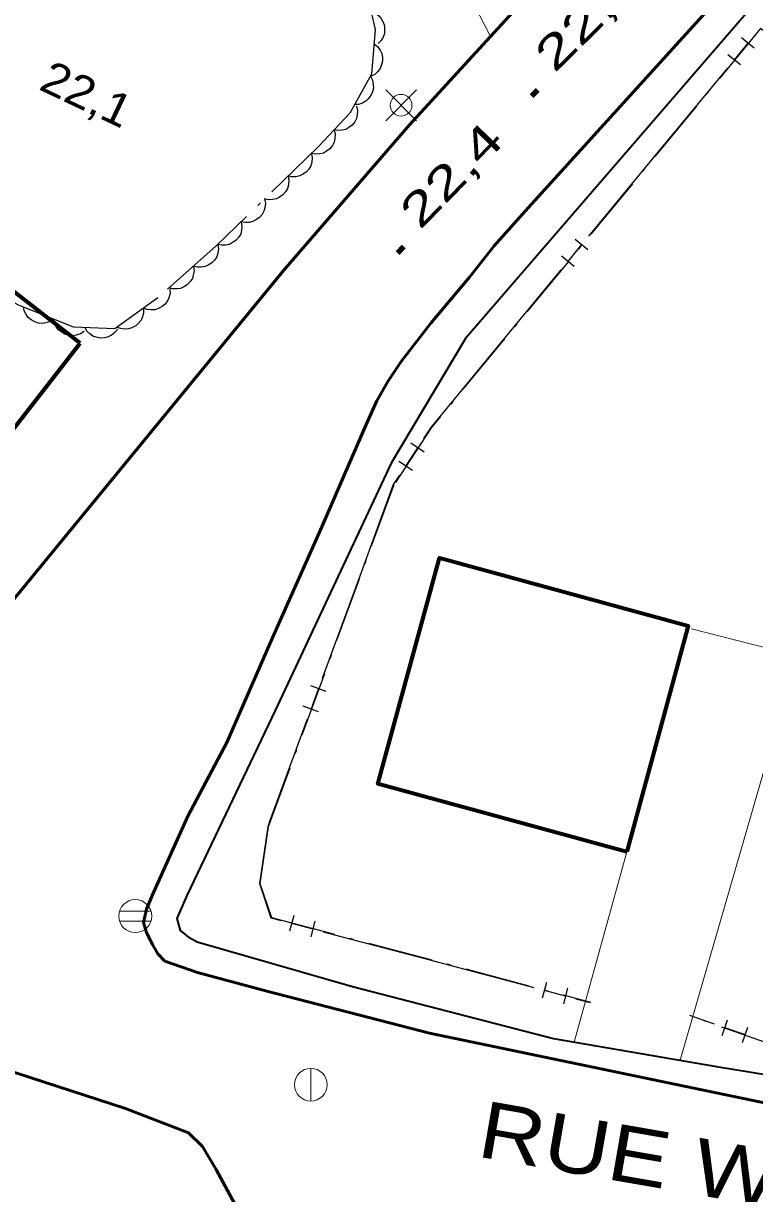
# Model space of a CAD drawing. Extents: x 356765 to 358572, y 5103174 to 5104650.
# Drawn here: x 357332.1 to 357365.7, y 5103762.5 to 5103816.2 of the extents above; entities that cross this region are included whole.
import ezdxf

# ---------------------------------------------------------------- set-up
doc = ezdxf.new("R2010")
doc.units = 0
doc.header["$LTSCALE"] = 0.6
doc.linetypes.add('DOT_DASHED', pattern=[7.7, 5, -1.2, 0.3, -1.2])
for name, color, linetype, lineweight in [('19', 7, 'Continuous', 13), ('21', 7, 'Continuous', 53), ('22', 7, 'Continuous', 35), ('3', 7, 'Continuous', 140), ('31', 7, 'Continuous', 70), ('36', 7, 'Continuous', 13), ('37', 7, 'Continuous', 13), ('44', 7, 'Continuous', 25)]:
    doc.layers.add(name, color=color, linetype=linetype, lineweight=lineweight)

msp = doc.modelspace()

# ---------------------------------------------------------------- linework, layer by layer
at = {"layer": '19'}
msp.add_line((357359.83, 5103778.16), (357357.42, 5103769.42), dxfattribs=at)
for points in [[(357353.57, 5103815.6), (357352.6, 5103817.51), (357352.08, 5103818.67), (357351.71, 5103819.95), (357351.2, 5103822.24), (357351.32, 5103824.02), (357351.68, 5103825.19), (357352.17, 5103826.07), (357352.85, 5103826.77), (357359.19, 5103833.05), (357362.04, 5103830.3), (357362.99, 5103829.38), (357364.88, 5103828.11)], [(357362.8, 5103788.4), (357367.66, 5103787.16), (357362.28, 5103768.59)]]:
    msp.add_lwpolyline(points, dxfattribs=at)
at = {"layer": '21'}
for points in [[(357678.36, 5103954.94), (357640.5, 5103946.09), (357619.43, 5103941.41), (357599.16, 5103936.98), (357552.82, 5103926.37), (357536.94, 5103922.93), (357520.26, 5103918.95), (357503.82, 5103914.09), (357486.6, 5103907.55), (357480.97, 5103904.95), (357472.22, 5103900.99), (357457.26, 5103892.04), (357451.72, 5103889.03), (357438.42, 5103880.3), (357419.6, 5103867.79), (357409.99, 5103860.91), (357402.64, 5103855.12), (357395.85, 5103849.3), (357387.1, 5103841.32), (357379.78, 5103834.37), (357370.08, 5103824.18), (357363.77, 5103817.05), (357355.31, 5103807.73), (357353.75, 5103805.99)], [(357323.2, 5103779.78), (357324.04, 5103780.72), (357324.99, 5103781.75), (357326.35, 5103783.29), (357344.08, 5103804.86), (357349.85, 5103811.54), (357353.57, 5103815.6), (357355.97, 5103818.21)], [(357353.75, 5103805.99), (357352.61, 5103804.55), (357350.84, 5103802.43), (357349.47, 5103800.67), (357348.86, 5103799.75), (357348.36, 5103798.86), (357347.86, 5103797.78), (357345.82, 5103793.08), (357343.54, 5103787.95), (357341.47, 5103783.18), (357339.68, 5103779.8), (357338.04, 5103776.15), (357337.78, 5103775.52), (357337.64, 5103774.92), (357337.77, 5103774.46), (357338.05, 5103773.91), (357338.3, 5103773.48), (357338.61, 5103773.13)], [(357338.61, 5103773.13), (357340.11, 5103772.62), (357343.3, 5103771.76), (357350.78, 5103769.83), (357368.94, 5103766.05), (357392.09, 5103762.41), (357416.79, 5103758.21), (357441.26, 5103754.15), (357468.58, 5103749.26), (357504.23, 5103742.99), (357523.34, 5103739.7), (357536.22, 5103737.01), (357542.95, 5103734.88), (357550.23, 5103731.38), (357559.17, 5103726.82), (357569.84, 5103720.84), (357583.91, 5103712.01), (357595.28, 5103704.43), (357600.89, 5103700.45), (357609.42, 5103694), (357620.2, 5103685.76)], [(357331.21, 5103768.2), (357336.81, 5103766.37), (357339.7, 5103765.26), (357340.35, 5103764.62), (357340.98, 5103763.57), (357341.81, 5103762.01), (357342.13, 5103761.15), (357342.16, 5103760.53), (357341.95, 5103759.63), (357341.51, 5103758.46), (357338.48, 5103751.17), (357335.03, 5103743.43), (357332.65, 5103737.36), (357331.24, 5103733.7)]]:
    msp.add_lwpolyline(points, dxfattribs=at)
at = {"layer": '22'}
msp.add_lwpolyline([(357366.39, 5103817.9), (357352.43, 5103801.73), (357349.01, 5103796), (357343.68, 5103784.65), (357339.63, 5103776.15), (357339.17, 5103775.09), (357339.32, 5103774.54), (357339.69, 5103774.25), (357340.1, 5103774.03), (357347.23, 5103771.98), (357356.47, 5103769.58), (357363.96, 5103768.3), (357376.79, 5103766.21), (357395.27, 5103763.01), (357430.46, 5103757.15), (357465, 5103751.32), (357465.88, 5103751.18), (357468.95, 5103750.64), (357513.48, 5103742.84)], dxfattribs=at)
at = {"layer": '3'}
for p, q in [((357355.47, 5103812.87), (357355.75, 5103813.15)), ((357349.32, 5103805.66), (357349.6, 5103805.95))]:
    msp.add_line(p, q, dxfattribs=at)
at = {"layer": '31'}
for points in [[(357334.72, 5103801.52), (357328.41, 5103806.42), (357322.56, 5103798.89), (357328.86, 5103793.99), (357334.72, 5103801.52)], [(357359.83, 5103778.16), (357348.4, 5103781.28), (357351.23, 5103791.66), (357362.66, 5103788.54), (357359.83, 5103778.16)]]:
    msp.add_lwpolyline(points, close=True, dxfattribs=at)
at = {"layer": '36'}
for p, q in [((357350.17, 5103811.73), (357348.76, 5103813.14)), ((357348.76, 5103811.73), (357350.17, 5103813.14)), ((357337.98, 5103775.43), (357336.53, 5103775.43)), ((357336.53, 5103774.97), (357337.98, 5103774.97)), ((357345.32, 5103766.71), (357345.32, 5103768.21))]:
    msp.add_line(p, q, dxfattribs=at)
for centre, radius in [((357349.4668, 5103812.4374), 0.5), ((357337.2576, 5103775.2068), 0.7588), ((357345.3223, 5103767.4647), 0.75)]:
    msp.add_circle(centre, radius, dxfattribs=at)
at = {"layer": '37', "lineweight": 25}
for p, q in [((357365.4, 5103815.29), (357364.76, 5103814.52)), ((357365.69, 5103815.06), (357365.11, 5103815.53)), ((357365.05, 5103814.29), (357364.48, 5103814.76)), ((357364.45, 5103814.13), (357361.26, 5103810.28)), ((357361.26, 5103810.28), (357358.08, 5103806.42)), ((357358.05, 5103805.8), (357357.47, 5103806.28)), ((357357.76, 5103806.04), (357357.12, 5103805.27)), ((357357.42, 5103805.03), (357356.84, 5103805.51)), ((357356.81, 5103804.88), (357353.62, 5103801.02)), ((357350.53, 5103796.51), (357349.91, 5103796.92)), ((357350.22, 5103796.71), (357349.67, 5103795.87)), ((357349.99, 5103795.67), (357349.36, 5103796.08)), ((357347.57, 5103790.82), (357345.84, 5103786.12)), ((357346.02, 5103785.52), (357345.32, 5103785.78)), ((357345.67, 5103785.65), (357345.33, 5103784.72)), ((357345.68, 5103784.58), (357344.97, 5103784.84)), ((357345.15, 5103784.25), (357343.43, 5103779.55)), ((357344.54, 5103775.24), (357344.35, 5103774.51)), ((357345.51, 5103774.98), (357345.32, 5103774.26)), ((357344.44, 5103774.88), (357345.41, 5103774.62)), ((357345.89, 5103774.49), (357350.73, 5103773.21)), ((357350.73, 5103773.21), (357355.56, 5103771.93)), ((357356.14, 5103772.16), (357355.95, 5103771.44)), ((357356.04, 5103771.8), (357357.01, 5103771.54)), ((357357.11, 5103771.9), (357356.92, 5103771.18)), ((357357.49, 5103771.41), (357358.15, 5103771.24)), ((357363.87, 5103770.25), (357362.73, 5103770.65)), ((357364.21, 5103769.73), (357364.46, 5103770.44)), ((357365.28, 5103769.75), (357364.34, 5103770.08)), ((357365.15, 5103769.4), (357365.4, 5103770.11))]:
    msp.add_line(p, q, dxfattribs=at)
at = {"layer": '37', "linetype": 'DOT_DASHED', "lineweight": 25}
for points in [[(357379.24, 5103805.94), (357365.98, 5103815.96), (357350.85, 5103797.63), (357349.13, 5103795.01), (357343.36, 5103779.3), (357342.98, 5103776.7), (357343.51, 5103775.15), (357358.16, 5103771.26)], [(357371.98, 5103783.94), (357367.03, 5103769.11), (357362.72, 5103770.63)]]:
    msp.add_lwpolyline(points, dxfattribs=at)
at = {"layer": '37', "lineweight": 25}
for points in [[(357353.62, 5103801.02), (357350.83, 5103797.64), (357350.49, 5103797.13)], [(357349.4, 5103795.46), (357349.11, 5103795.02), (357347.57, 5103790.82)], [(357343.43, 5103779.55), (357343.34, 5103779.31), (357342.96, 5103776.7), (357343.49, 5103775.13), (357343.96, 5103775.01)]]:
    msp.add_lwpolyline(points, dxfattribs=at)
at = {"layer": '44', "linetype": 'DOT_DASHED'}
msp.add_lwpolyline([(357347.83, 5103817.91), (357348.28, 5103815.91), (357348.11, 5103813.86), (357347.12, 5103812.08), (357345.68, 5103810.55), (357340.98, 5103805.98), (357338.29, 5103803.6), (357336.32, 5103802.17), (357334.42, 5103802.25), (357331.87, 5103803.28), (357329.78, 5103804.45), (357327.55, 5103805.69), (357326.39, 5103807.11), (357326.31, 5103808.71), (357326.59, 5103809.92), (357327.2, 5103811.71), (357328.39, 5103814.55), (357328.75, 5103815.9), (357329.46, 5103818.22)], dxfattribs=at)
at = {"layer": '44'}
for points in [[(357348.09, 5103816.74), (357348.29, 5103816.66), (357348.45, 5103816.54), (357348.56, 5103816.42), (357348.64, 5103816.26), (357348.7, 5103816.09), (357348.71, 5103815.89), (357348.7, 5103815.73), (357348.64, 5103815.57), (357348.55, 5103815.41), (357348.42, 5103815.27)], [(357348.23, 5103815.26), (357348.39, 5103815.13), (357348.5, 5103814.96), (357348.58, 5103814.81), (357348.61, 5103814.64), (357348.61, 5103814.46), (357348.56, 5103814.27), (357348.5, 5103814.12), (357348.4, 5103813.98), (357348.26, 5103813.85), (357348.1, 5103813.77)], [(357348.06, 5103813.78), (357348.16, 5103813.59), (357348.19, 5103813.39), (357348.2, 5103813.23), (357348.16, 5103813.06), (357348.08, 5103812.89), (357347.96, 5103812.74), (357347.85, 5103812.62), (357347.69, 5103812.54), (357347.51, 5103812.48), (357347.34, 5103812.47)], [(357347.42, 5103812.4), (357347.47, 5103812.2), (357347.45, 5103812), (357347.42, 5103811.83), (357347.34, 5103811.68), (357347.22, 5103811.53), (357347.07, 5103811.42), (357346.93, 5103811.33), (357346.76, 5103811.29), (357346.57, 5103811.28), (357346.4, 5103811.31)], [(357346.4, 5103811.31), (357346.44, 5103811.11), (357346.43, 5103810.9), (357346.39, 5103810.74), (357346.31, 5103810.59), (357346.19, 5103810.44), (357346.04, 5103810.33), (357345.9, 5103810.24), (357345.73, 5103810.2), (357345.55, 5103810.19), (357345.37, 5103810.22)], [(357345.35, 5103810.23), (357345.39, 5103810.03), (357345.37, 5103809.82), (357345.32, 5103809.66), (357345.23, 5103809.51), (357345.11, 5103809.37), (357344.96, 5103809.27), (357344.81, 5103809.19), (357344.64, 5103809.15), (357344.45, 5103809.15), (357344.28, 5103809.19)], [(357344.28, 5103809.19), (357344.31, 5103808.98), (357344.29, 5103808.78), (357344.25, 5103808.62), (357344.16, 5103808.47), (357344.04, 5103808.33), (357343.88, 5103808.22), (357343.74, 5103808.14), (357343.56, 5103808.11), (357343.38, 5103808.1), (357343.2, 5103808.14)], [(357343.2, 5103808.14), (357343.24, 5103807.94), (357343.21, 5103807.73), (357343.17, 5103807.57), (357343.08, 5103807.42), (357342.96, 5103807.28), (357342.8, 5103807.17), (357342.66, 5103807.1), (357342.49, 5103807.06), (357342.3, 5103807.06), (357342.13, 5103807.09)], [(357342.13, 5103807.09), (357342.16, 5103806.89), (357342.14, 5103806.69), (357342.1, 5103806.53), (357342.01, 5103806.38), (357341.89, 5103806.24), (357341.73, 5103806.13), (357341.59, 5103806.05), (357341.41, 5103806.02), (357341.23, 5103806.01), (357341.05, 5103806.05)], [(357341.05, 5103806.05), (357341.08, 5103805.84), (357341.05, 5103805.64), (357341, 5103805.48), (357340.9, 5103805.33), (357340.77, 5103805.2), (357340.61, 5103805.1), (357340.47, 5103805.03), (357340.29, 5103805), (357340.11, 5103805.01), (357339.93, 5103805.05)], [(357339.93, 5103805.05), (357339.96, 5103804.84), (357339.92, 5103804.64), (357339.88, 5103804.49), (357339.78, 5103804.34), (357339.65, 5103804.21), (357339.49, 5103804.1), (357339.34, 5103804.03), (357339.17, 5103804.01), (357338.98, 5103804.01), (357338.81, 5103804.06)], [(357338.85, 5103804.01), (357338.86, 5103803.8), (357338.8, 5103803.6), (357338.74, 5103803.45), (357338.63, 5103803.31), (357338.49, 5103803.19), (357338.32, 5103803.11), (357338.16, 5103803.05), (357337.99, 5103803.04), (357337.8, 5103803.06), (357337.64, 5103803.12)], [(357333.52, 5103802.61), (357333.34, 5103802.5), (357333.15, 5103802.44), (357332.99, 5103802.41), (357332.81, 5103802.43), (357332.64, 5103802.49), (357332.47, 5103802.59), (357332.34, 5103802.69), (357332.24, 5103802.83), (357332.16, 5103803), (357332.13, 5103803.18)], [(357337.64, 5103803.12), (357337.64, 5103802.92), (357337.59, 5103802.72), (357337.53, 5103802.57), (357337.41, 5103802.43), (357337.28, 5103802.31), (357337.1, 5103802.22), (357336.95, 5103802.17), (357336.77, 5103802.16), (357336.59, 5103802.18), (357336.42, 5103802.24)], [(357334.91, 5103802.05), (357334.74, 5103801.94), (357334.54, 5103801.88), (357334.38, 5103801.85), (357334.2, 5103801.87), (357334.03, 5103801.93), (357333.86, 5103802.03), (357333.73, 5103802.13), (357333.63, 5103802.27), (357333.56, 5103802.44), (357333.52, 5103802.61)], [(357336.45, 5103802.16), (357336.32, 5103802), (357336.16, 5103801.88), (357336.01, 5103801.8), (357335.84, 5103801.76), (357335.66, 5103801.75), (357335.47, 5103801.79), (357335.31, 5103801.84), (357335.17, 5103801.94), (357335.04, 5103802.07), (357334.95, 5103802.23)]]:
    msp.add_lwpolyline(points, dxfattribs=at)

# ---------------------------------------------------------------- texts
at = {"layer": '21', "width": 1.2}
msp.add_text('RUE WABAN AKI', height=2.6, rotation=350.126, dxfattribs=at).set_placement((357352.89, 5103764.18))
at = {"layer": '3'}
for s, rotation, width, p in [('22,5   ', 44.619, 1.5, (357356.51, 5103813.88)), ('22,1   ', 334.619, 1.1, (357332.77, 5103813.19)), ('22,4   ', 45.777, 1.45, (357350.34, 5103806.68))]:
    msp.add_text(s, height=1.5, rotation=rotation, dxfattribs=dict(at, width=width)).set_placement(p)

doc.saveas('drawing.dxf')
